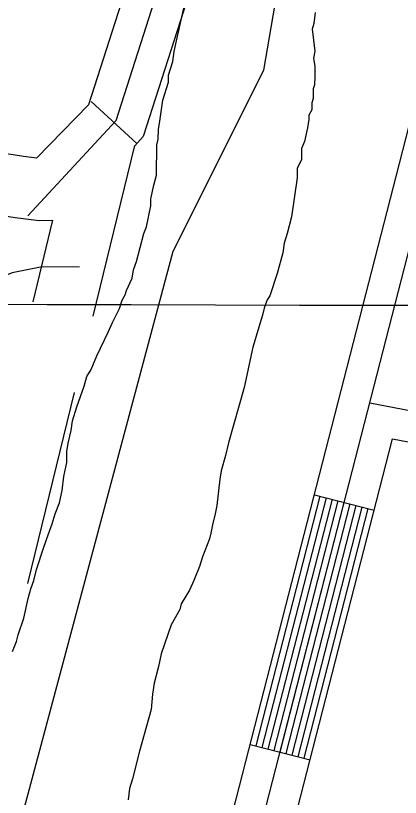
# Model space of a CAD drawing. Extents: x 3180038 to 3217926, y 922069 to 947485.
# Drawn here: x 3189213.9 to 3189400.3, y 939392.8 to 939771.9 of the extents above; entities that cross this region are included whole.
import ezdxf

# ---------------------------------------------------------------- set-up
doc = ezdxf.new("R2010")
doc.units = 0
for name, color, linetype in [('V-GRID-MAJR', 7, 'Continuous'), ('V-ROAD-CNTR', 7, 'Continuous'), ('V-RRAP-FSHR', 7, 'Continuous'), ('V-SITE-VEGE', 7, 'Continuous'), ('V-TOPO-SHOR', 7, 'Continuous')]:
    doc.layers.add(name, color=color, linetype=linetype)

msp = doc.modelspace()

# ---------------------------------------------------------------- linework, layer by layer
at = {"layer": 'V-GRID-MAJR'}
msp.add_spline([(3184296.34, 939644.82), (3186905.45, 939637.89), (3192123.65, 939624.61), (3197341.86, 939612.09), (3202560.07, 939600.32), (3207778.28, 939589.32), (3212996.49, 939579.07), (3215605.59, 939574.23)], degree=3, dxfattribs=at)
at = {"layer": 'V-ROAD-CNTR'}
for p, q in [((3189272.6, 939709.84), (3189250.58, 939730.22)), ((3189251.46, 939626.08), (3189271.66, 939708.83)), ((3189222.32, 939633.19), (3189231.95, 939672.68)), ((3189219.84, 939496.53), (3189242.43, 939589.07)), ((3189358.63, 939539.58), (3189387.69, 939532.12)), ((3189327.54, 939418.51), (3189356.6, 939411.05))]:
    msp.add_line(p, q, dxfattribs=at)
for points in [[(3189693.89, 941463.46), (3189592.95, 941082.49), (3189496.5, 940659.28), (3189496.12, 940640.3), (3189495.56, 940623.53), (3189493.41, 940606.17), (3189489.61, 940588.5), (3189481.35, 940554.88), (3189470.49, 940523.01), (3189457.29, 940497.64), (3189442.78, 940471.04), (3189432.79, 940448.48), (3189424.25, 940425.05), (3189417.76, 940397.35), (3189412, 940370.94), (3189402.92, 940339.98), (3189392.15, 940308.16), (3189269.17, 939791.24), (3189249.17, 939728.7), (3189224.16, 939702.93)], [(3189284.97, 939192.37), (3189772.53, 941091.31)], [(3189599.78, 940977.43), (3189526.43, 940655.6), (3189526.11, 940639.5), (3189525.5, 940621.19), (3189523.02, 940601.16), (3189518.85, 940581.77), (3189510.17, 940546.45), (3189498.15, 940511.18), (3189483.77, 940483.54), (3189469.71, 940457.76), (3189460.63, 940437.26), (3189453.05, 940416.47), (3189447.02, 940390.73), (3189441.09, 940363.52), (3189431.54, 940330.94), (3189421.01, 940299.86), (3189298.09, 939783.19), (3189275.71, 939713.21), (3189271.62, 939708.69)], [(3189270.2, 939195.16), (3189723.52, 940960.76)], [(3189406.58, 940304.01), (3189283.63, 939787.21), (3189262.44, 939720.95), (3189219.77, 939674.83)], [(3189141.1, 939717.48), (3189143.23, 939717.29), (3189145.4, 939717.06), (3189147.48, 939716.82), (3189149.51, 939716.55), (3189153.31, 939716), (3189156.86, 939715.42), (3189160.16, 939714.83), (3189163.22, 939714.24), (3189166.08, 939713.66), (3189171.31, 939712.55), (3189189.05, 939708.6), (3189193.34, 939707.7), (3189196.52, 939707.07), (3189198.86, 939706.63), (3189202.39, 939706.01), (3189205.96, 939705.46), (3189212.65, 939704.5), (3189217.69, 939703.8), (3189224.16, 939702.93)], [(3189138.42, 939687.6), (3189140.34, 939687.43), (3189142.09, 939687.24), (3189143.8, 939687.04), (3189145.43, 939686.83), (3189148.72, 939686.35), (3189151.78, 939685.85), (3189154.68, 939685.33), (3189157.42, 939684.8), (3189159.99, 939684.28), (3189164.93, 939683.24), (3189182.71, 939679.28), (3189187.33, 939678.31), (3189190.83, 939677.62), (3189193.51, 939677.11), (3189197.52, 939676.41), (3189201.53, 939675.79), (3189208.44, 939674.8), (3189213.62, 939674.07), (3189221.4, 939673.03), (3189225.35, 939672.54), (3189231.95, 939672.68)], [(3189385.54, 939584.08), (3189543.83, 939553.83)], [(3189299.74, 939189.58), (3189396.57, 939566.7)], [(3189396.57, 939566.7), (3189525.83, 939542)], [(3189330.45, 939417.77), (3189361.53, 939538.84)], [(3189333.35, 939417.02), (3189364.44, 939538.09)], [(3189336.26, 939416.27), (3189367.35, 939537.35)], [(3189339.17, 939415.53), (3189370.25, 939536.6)], [(3189342.07, 939414.78), (3189373.16, 939535.85)], [(3189344.98, 939414.04), (3189376.06, 939535.11)], [(3189347.88, 939413.29), (3189378.97, 939534.36)], [(3189350.79, 939412.54), (3189381.87, 939533.62)], [(3189353.69, 939411.8), (3189384.78, 939532.87)]]:
    msp.add_lwpolyline(points, dxfattribs=at)
at = {"layer": 'V-RRAP-FSHR'}
msp.add_spline([(3188909.67, 936835.56), (3188947.17, 936904.9), (3189148.2, 937330.34), (3189156.65, 937362.67), (3189315.07, 937655.25), (3189456.11, 937980.67), (3189785.8, 938633.8), (3189989.58, 939082.49), (3190086.54, 939246.28), (3190202.2, 939544.14), (3190260.41, 939640.92), (3190317.47, 939690.4), (3190371.63, 939771.98), (3190383.24, 939818.37), (3190378.32, 939877.04), (3190456.71, 940024.39), (3190526.89, 940196.44), (3190631.99, 940397.77), (3190706.57, 940575.74), (3190844.1, 940852.1), (3190870.74, 940905.55), (3190891.62, 940984.86), (3190926.08, 941035.42), (3191101.29, 941369.43), (3191117.19, 941389.32)], degree=3, dxfattribs=at)
at = {"layer": 'V-SITE-VEGE'}
for points in [[(3189292.19, 939761.15), (3189299.17, 939792.13)], [(3189359.05, 939773.45), (3189358.34, 939768.06), (3189357.64, 939765.37), (3189358.91, 939754.57), (3189358.21, 939751.2), (3189358.85, 939747.15), (3189358.81, 939742.43), (3189358.78, 939738.38), (3189358.09, 939736.36), (3189358.06, 939731.64), (3189357.37, 939729.62), (3189357.34, 939726.25), (3189355.97, 939723.56), (3189355.95, 939721.54), (3189355.25, 939717.5), (3189353.85, 939710.77), (3189352.47, 939707.41), (3189352.43, 939702.01), (3189350.38, 939697.98), (3189350.34, 939693.26), (3189347.5, 939674.39), (3189345.41, 939666.31), (3189344.02, 939661.6), (3189343.31, 939656.89), (3189340.54, 939646.79), (3189337.08, 939636.03), (3189335.72, 939634.02), (3189334.34, 939629.98), (3189333.64, 939627.29), (3189329.49, 939613.15), (3189328.79, 939611.13), (3189324.6, 939591.61), (3189316.97, 939564.69), (3189315.57, 939558.63), (3189313.49, 939551.22), (3189312.79, 939547.18), (3189311.34, 939534.38), (3189310.63, 939530.34), (3189309.24, 939524.95), (3189308.54, 939520.91), (3189307.84, 939518.22), (3189304.4, 939509.48), (3189303.01, 939504.76), (3189300.26, 939498.04), (3189298.21, 939493.34), (3189294.11, 939486.62), (3189293.41, 939483.93), (3189289.31, 939476.54), (3189284.48, 939462.42), (3189283.08, 939456.36), (3189280.99, 939448.28), (3189280.28, 939442.89), (3189279.54, 939435.47), (3189273.99, 939415.28), (3189270.52, 939401.82), (3189269.13, 939397.11), (3189268.42, 939391.72)], [(3189212.31, 939463.65), (3189214.38, 939468.35), (3189215.08, 939471.72), (3189217.84, 939479.79), (3189219.93, 939489.22), (3189221.32, 939493.93), (3189222.7, 939497.97), (3189224.09, 939503.35), (3189227.54, 939514.12), (3189229.61, 939520.17), (3189231.68, 939525.55), (3189233.07, 939530.26), (3189235.13, 939535.64), (3189236.53, 939541.7), (3189237.25, 939548.44), (3189238.65, 939555.18), (3189238.7, 939560.57), (3189239.4, 939564.61), (3189240.8, 939570.67), (3189241.51, 939575.39), (3189243.58, 939582.12), (3189247.03, 939592.21), (3189248.42, 939596.92), (3189250.47, 939600.27), (3189253.22, 939607), (3189258.7, 939618.42), (3189260.76, 939623.13), (3189264.19, 939629.85), (3189265.57, 939633.88), (3189266.94, 939636.57), (3189267.63, 939638.59), (3189270.37, 939644.64), (3189271.08, 939648.68), (3189272.46, 939652.71), (3189275.94, 939666.18), (3189277.31, 939669.54), (3189279.41, 939679.64), (3189279.44, 939683.01), (3189280.84, 939689.75), (3189282.23, 939694.46), (3189282.34, 939709.3), (3189283.03, 939711.99), (3189283.07, 939716.71), (3189283.78, 939720.75), (3189285.21, 939730.86), (3189287.97, 939739.6), (3189288, 939742.98), (3189290.07, 939749.7), (3189290.78, 939754.42), (3189292.19, 939761.15)], [(3189244.9, 939649.86), (3189226.81, 939650.01), (3189212.22, 939647.12), (3189195.93, 939640.36), (3189176, 939620.84), (3189158.97, 939598.99), (3189142.83, 939579.26), (3189124.48, 939558.13)]]:
    msp.add_lwpolyline(points, dxfattribs=at)
at = {"layer": 'V-TOPO-SHOR'}
msp.add_lwpolyline([(3189185.47, 939265.77), (3189290.19, 939657.61), (3189334.1, 939745.44), (3189351.12, 939844.35)], dxfattribs=at)

doc.saveas('drawing.dxf')
